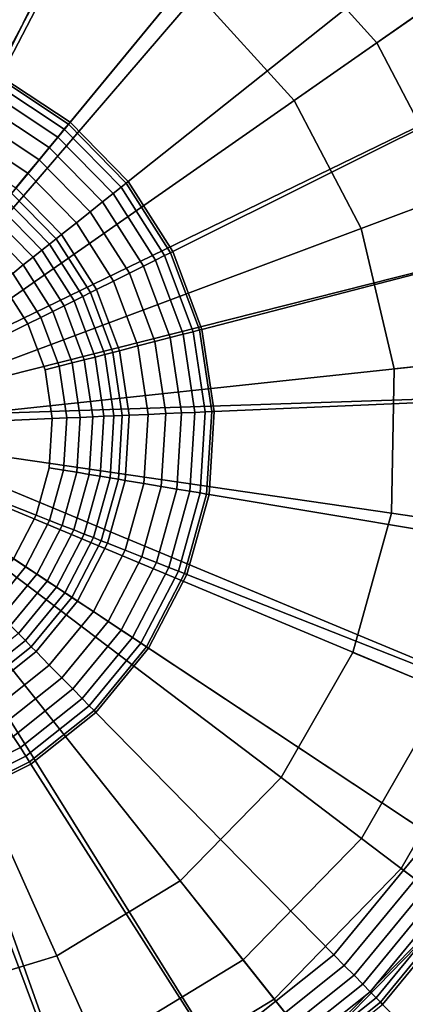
# Model space of a CAD drawing. Extents: x -43.1 to 43.1, y -41.3 to 41.3.
# Tile 570 of 656: x 5.3 to 5.7, y 17.1 to 18.1. Entities that reach past the tile are written whole.
import ezdxf

# ---------------------------------------------------------------- set-up
doc = ezdxf.new("R2010")
doc.units = 0
for name, color, linetype in [('LAMP', 7, 'CONTINUOUS'), ('LAMP_SUPPORT', 18, 'CONTINUOUS'), ('METAL_BASE', 254, 'CONTINUOUS')]:
    doc.layers.add(name, color=color, linetype=linetype)

msp = doc.modelspace()

# ---------------------------------------------------------------- linework, layer by layer
at = {"layer": 'LAMP'}
for points in [[(5.2603, 18.4014, 49.367), (5.0711, 18.417, 49.367), (5.1041, 17.6602, 49.367), (5.4397, 18.3393, 49.367)], [(5.598, 18.2345, 49.367), (5.4397, 18.3393, 49.367), (5.1041, 17.6602, 49.367), (5.7253, 18.0936, 49.367)], [(5.6413, 18.2848, 52.4176), (5.7798, 18.1316, 52.4176), (5.6826, 18.0638, 52.4759), (5.5641, 18.195, 52.4759)], [(5.3701, 18.1983, 52.4972), (5.4955, 18.1153, 52.4972), (5.1041, 17.6602, 52.4972), (5.2279, 18.2475, 52.4972)], [(5.5641, 18.195, 52.4759), (5.6826, 18.0638, 52.4759), (5.5964, 18.0036, 52.4972), (5.4955, 18.1153, 52.4972)], [(5.7798, 18.1316, 52.4176), (5.8758, 17.9488, 52.4176), (5.7648, 17.9072, 52.4759), (5.6826, 18.0638, 52.4759)], [(5.5964, 18.0036, 52.4972), (5.6663, 17.8704, 52.4972), (5.1041, 17.6602, 52.4972), (5.4955, 18.1153, 52.4972)], [(5.8136, 17.9255, 49.367), (5.7253, 18.0936, 49.367), (5.1041, 17.6602, 49.367), (5.8573, 17.7407, 49.367)], [(5.6826, 18.0638, 52.4759), (5.7648, 17.9072, 52.4759), (5.6663, 17.8704, 52.4972), (5.5964, 18.0036, 52.4972)], [(5.7648, 17.9072, 52.4759), (5.8054, 17.7352, 52.4759), (5.7009, 17.724, 52.4972), (5.6663, 17.8704, 52.4972)], [(5.7009, 17.724, 52.4972), (5.698, 17.5736, 52.4972), (5.1041, 17.6602, 52.4972), (5.6663, 17.8704, 52.4972)], [(5.8536, 17.5509, 49.367), (5.8573, 17.7407, 49.367), (5.1041, 17.6602, 49.367), (5.8029, 17.368, 49.367)], [(5.8054, 17.7352, 52.4759), (5.802, 17.5584, 52.4759), (5.698, 17.5736, 52.4972), (5.7009, 17.724, 52.4972)], [(5.2053, 17.0686, 52.4972), (5.055, 17.0621, 52.4972), (5.1041, 17.6602, 52.4972), (5.3492, 17.1124, 52.4972)], [(5.4134, 16.9688, 49.367), (5.5756, 17.0675, 49.367), (5.1041, 17.6602, 49.367), (5.2317, 16.9137, 49.367)], [(5.4778, 17.1905, 52.4972), (5.3492, 17.1124, 52.4972), (5.1041, 17.6602, 52.4972), (5.5828, 17.2982, 52.4972)], [(5.7082, 17.2034, 49.367), (5.8029, 17.368, 49.367), (5.1041, 17.6602, 49.367), (5.5756, 17.0675, 49.367)], [(5.6578, 17.4286, 52.4972), (5.5828, 17.2982, 52.4972), (5.1041, 17.6602, 52.4972), (5.698, 17.5736, 52.4972)], [(5.802, 17.5584, 52.4759), (5.7548, 17.3881, 52.4759), (5.6578, 17.4286, 52.4972), (5.698, 17.5736, 52.4972)], [(5.7548, 17.3881, 52.4759), (5.6667, 17.2348, 52.4759), (5.5828, 17.2982, 52.4972), (5.6578, 17.4286, 52.4972)], [(5.8641, 17.3423, 52.4176), (5.7612, 17.1633, 52.4176), (5.6667, 17.2348, 52.4759), (5.7548, 17.3881, 52.4759)], [(5.8029, 17.368, 49.367), (5.7082, 17.2034, 49.367), (5.7629, 17.162, 49.8664), (5.8661, 17.3415, 49.8664)], [(5.6667, 17.2348, 52.4759), (5.5432, 17.1083, 52.4759), (5.4778, 17.1905, 52.4972), (5.5828, 17.2982, 52.4972)], [(5.7612, 17.1633, 52.4176), (5.617, 17.0155, 52.4176), (5.5432, 17.1083, 52.4759), (5.6667, 17.2348, 52.4759)], [(5.7082, 17.2034, 49.367), (5.5756, 17.0675, 49.367), (5.6183, 17.0138, 49.8664), (5.7629, 17.162, 49.8664)], [(5.5432, 17.1083, 52.4759), (5.3921, 17.0164, 52.4759), (5.3492, 17.1124, 52.4972), (5.4778, 17.1905, 52.4972)], [(5.8574, 17.0906, 52.3306), (5.692, 16.9211, 52.3306), (5.617, 17.0155, 52.4176), (5.7612, 17.1633, 52.4176)], [(5.7629, 17.162, 49.8664), (5.6183, 17.0138, 49.8664), (5.7708, 16.8222, 49.8588), (5.9582, 17.0143, 49.8588)], [(5.3921, 17.0164, 52.4759), (5.223, 16.965, 52.4759), (5.2053, 17.0686, 52.4972), (5.3492, 17.1124, 52.4972)], [(5.617, 17.0155, 52.4176), (5.4405, 16.9082, 52.4176), (5.3921, 17.0164, 52.4759), (5.5432, 17.1083, 52.4759)], [(5.9461, 17.0234, 52.2234), (5.7613, 16.834, 52.2234), (5.692, 16.9211, 52.3306), (5.8574, 17.0906, 52.3306)], [(5.5756, 17.0675, 49.367), (5.4134, 16.9688, 49.367), (5.4414, 16.9063, 49.8664), (5.6183, 17.0138, 49.8664)]]:
    msp.add_3dface(points, dxfattribs=at)
at = {"layer": 'LAMP_SUPPORT'}
for points in [[(5.101, 17.6854, 48.7749), (5.1579, 18.6158, 48.7749), (5.355, 18.5829, 48.7749), (5.541, 18.5096, 48.7749)], [(5.1147, 17.68, 48.7749), (5.101, 17.6854, 48.7749), (5.541, 18.5096, 48.7749), (5.7077, 18.3993, 48.7749)], [(5.1147, 17.68, 48.7749), (5.7077, 18.3993, 48.7749), (5.8477, 18.2567, 48.7749), (5.9551, 18.0881, 48.7749)], [(5.4542, 18.3429, 44.9914), (5.3048, 18.4018, 44.9914), (5.2102, 18.0605, 44.9914), (5.2907, 18.0288, 44.9914)], [(5.5881, 18.2543, 44.9914), (5.4542, 18.3429, 44.9914), (5.2907, 18.0288, 44.9914), (5.3629, 17.981, 44.9914)], [(5.7007, 18.1398, 44.9914), (5.5881, 18.2543, 44.9914), (5.3629, 17.981, 44.9914), (5.4236, 17.9193, 44.9914)], [(5.8009, 18.0112, 44.9931), (5.7129, 18.1494, 44.9931), (5.7007, 18.1398, 44.9914), (5.787, 18.0043, 44.9914)], [(5.787, 18.0043, 44.9914), (5.7007, 18.1398, 44.9914), (5.4236, 17.9193, 44.9914), (5.4701, 17.8463, 44.9914)], [(5.1209, 17.6722, 48.7749), (5.1147, 17.68, 48.7749), (5.9551, 18.0881, 48.7749), (6.0251, 17.9009, 48.7749)], [(5.3612, 17.979, 44.9718), (5.2895, 18.0265, 44.9718), (5.2863, 18.0203, 44.9195), (5.3568, 17.9737, 44.9195)], [(5.3629, 17.981, 44.9914), (5.2907, 18.0288, 44.9914), (5.2895, 18.0265, 44.9718), (5.3612, 17.979, 44.9718)], [(5.3568, 17.9737, 44.9195), (5.2863, 18.0203, 44.9195), (5.2813, 18.0108, 44.8443), (5.35, 17.9654, 44.8443)], [(5.35, 17.9654, 44.8443), (5.2813, 18.0108, 44.8443), (5.2749, 17.9985, 44.756), (5.3411, 17.9547, 44.756)], [(5.8432, 17.8539, 44.9914), (5.787, 18.0043, 44.9914), (5.4701, 17.8463, 44.9914), (5.5004, 17.7652, 44.9914)], [(5.3411, 17.9547, 44.756), (5.2749, 17.9985, 44.756), (5.2673, 17.9839, 44.6643), (5.3307, 17.942, 44.6643)], [(5.3307, 17.942, 44.6643), (5.2673, 17.9839, 44.6643), (5.2588, 17.9676, 44.5791), (5.319, 17.9278, 44.5791)], [(5.4161, 17.9133, 44.9195), (5.3568, 17.9737, 44.9195), (5.35, 17.9654, 44.8443), (5.4077, 17.9067, 44.8443)], [(5.4215, 17.9177, 44.9718), (5.3612, 17.979, 44.9718), (5.3568, 17.9737, 44.9195), (5.4161, 17.9133, 44.9195)], [(5.4236, 17.9193, 44.9914), (5.3629, 17.981, 44.9914), (5.3612, 17.979, 44.9718), (5.4215, 17.9177, 44.9718)], [(5.319, 17.9278, 44.5791), (5.2588, 17.9676, 44.5791), (5.2497, 17.9501, 44.5101), (5.3064, 17.9125, 44.5101)], [(5.4077, 17.9067, 44.8443), (5.35, 17.9654, 44.8443), (5.3411, 17.9547, 44.756), (5.3968, 17.898, 44.756)], [(5.3968, 17.898, 44.756), (5.3411, 17.9547, 44.756), (5.3307, 17.942, 44.6643), (5.3839, 17.8878, 44.6643)], [(5.3839, 17.8878, 44.6643), (5.3307, 17.942, 44.6643), (5.319, 17.9278, 44.5791), (5.3695, 17.8763, 44.5791)], [(5.3695, 17.8763, 44.5791), (5.319, 17.9278, 44.5791), (5.3064, 17.9125, 44.5101), (5.3541, 17.864, 44.5101)], [(5.3541, 17.864, 44.5101), (5.3064, 17.9125, 44.5101), (5.3019, 17.907, 44.4929), (5.3485, 17.8596, 44.4929)], [(5.4615, 17.842, 44.9195), (5.4161, 17.9133, 44.9195), (5.4077, 17.9067, 44.8443), (5.4519, 17.8372, 44.8443)], [(5.4677, 17.8451, 44.9718), (5.4215, 17.9177, 44.9718), (5.4161, 17.9133, 44.9195), (5.4615, 17.842, 44.9195)], [(5.4701, 17.8463, 44.9914), (5.4236, 17.9193, 44.9914), (5.4215, 17.9177, 44.9718), (5.4677, 17.8451, 44.9718)], [(5.3485, 17.8596, 44.4929), (5.3019, 17.907, 44.4929), (5.2963, 17.9002, 44.477), (5.3416, 17.8541, 44.477)], [(5.4519, 17.8372, 44.8443), (5.4077, 17.9067, 44.8443), (5.3968, 17.898, 44.756), (5.4395, 17.831, 44.756)], [(5.1209, 17.6722, 48.7749), (6.0251, 17.9009, 48.7749), (6.0547, 17.7032, 48.7749)], [(5.3335, 17.8477, 44.4631), (5.2897, 17.8922, 44.4631), (5.2822, 17.8832, 44.4514), (5.3243, 17.8404, 44.4514)], [(5.3416, 17.8541, 44.477), (5.2963, 17.9002, 44.477), (5.2897, 17.8922, 44.4631), (5.3335, 17.8477, 44.4631)], [(5.4395, 17.831, 44.756), (5.3968, 17.898, 44.756), (5.3839, 17.8878, 44.6643), (5.4248, 17.8237, 44.6643)], [(5.3243, 17.8404, 44.4514), (5.2822, 17.8832, 44.4514), (5.274, 17.8732, 44.4425), (5.3141, 17.8323, 44.4425)], [(5.4248, 17.8237, 44.6643), (5.3839, 17.8878, 44.6643), (5.3695, 17.8763, 44.5791), (5.4083, 17.8155, 44.5791)], [(5.3141, 17.8323, 44.4425), (5.274, 17.8732, 44.4425), (5.265, 17.8623, 44.4368), (5.3031, 17.8235, 44.4368)], [(5.4083, 17.8155, 44.5791), (5.3695, 17.8763, 44.5791), (5.3541, 17.864, 44.5101), (5.3906, 17.8067, 44.5101)], [(5.3906, 17.8067, 44.5101), (5.3541, 17.864, 44.5101), (5.3485, 17.8596, 44.4929), (5.3842, 17.8035, 44.4929)], [(5.3189, 17.7709, 44.4348), (5.2914, 17.8142, 44.4348), (5.2554, 17.8507, 44.4348), (5.0995, 17.6615, 44.4348)], [(5.3763, 17.7996, 44.477), (5.3416, 17.8541, 44.477), (5.3335, 17.8477, 44.4631), (5.3671, 17.7949, 44.4631)], [(5.3842, 17.8035, 44.4929), (5.3485, 17.8596, 44.4929), (5.3416, 17.8541, 44.477), (5.3763, 17.7996, 44.477)], [(5.867, 17.695, 44.9914), (5.8432, 17.8539, 44.9914), (5.5004, 17.7652, 44.9914), (5.5132, 17.6796, 44.9914)], [(5.3566, 17.7897, 44.4514), (5.3243, 17.8404, 44.4514), (5.3141, 17.8323, 44.4425), (5.345, 17.7839, 44.4425)], [(5.3671, 17.7949, 44.4631), (5.3335, 17.8477, 44.4631), (5.3243, 17.8404, 44.4514), (5.3566, 17.7897, 44.4514)], [(5.4911, 17.7628, 44.9195), (5.4615, 17.842, 44.9195), (5.4519, 17.8372, 44.8443), (5.4807, 17.7601, 44.8443)], [(5.4979, 17.7646, 44.9718), (5.4677, 17.8451, 44.9718), (5.4615, 17.842, 44.9195), (5.4911, 17.7628, 44.9195)], [(5.5004, 17.7652, 44.9914), (5.4701, 17.8463, 44.9914), (5.4677, 17.8451, 44.9718), (5.4979, 17.7646, 44.9718)], [(5.345, 17.7839, 44.4425), (5.3141, 17.8323, 44.4425), (5.3031, 17.8235, 44.4368), (5.3324, 17.7776, 44.4368)], [(5.4673, 17.7566, 44.756), (5.4395, 17.831, 44.756), (5.4248, 17.8237, 44.6643), (5.4514, 17.7525, 44.6643)], [(5.4807, 17.7601, 44.8443), (5.4519, 17.8372, 44.8443), (5.4395, 17.831, 44.756), (5.4673, 17.7566, 44.756)], [(5.3324, 17.7776, 44.4368), (5.3031, 17.8235, 44.4368), (5.2914, 17.8142, 44.4348), (5.3189, 17.7709, 44.4348)], [(5.4514, 17.7525, 44.6643), (5.4248, 17.8237, 44.6643), (5.4083, 17.8155, 44.5791), (5.4336, 17.7479, 44.5791)], [(5.4336, 17.7479, 44.5791), (5.4083, 17.8155, 44.5791), (5.3906, 17.8067, 44.5101), (5.4144, 17.743, 44.5101)], [(5.399, 17.739, 44.477), (5.3763, 17.7996, 44.477), (5.3671, 17.7949, 44.4631), (5.389, 17.7364, 44.4631)], [(5.4075, 17.7412, 44.4929), (5.3842, 17.8035, 44.4929), (5.3763, 17.7996, 44.477), (5.399, 17.739, 44.477)], [(5.4144, 17.743, 44.5101), (5.3906, 17.8067, 44.5101), (5.3842, 17.8035, 44.4929), (5.4075, 17.7412, 44.4929)], [(5.3776, 17.7335, 44.4514), (5.3566, 17.7897, 44.4514), (5.345, 17.7839, 44.4425), (5.365, 17.7302, 44.4425)], [(5.389, 17.7364, 44.4631), (5.3671, 17.7949, 44.4631), (5.3566, 17.7897, 44.4514), (5.3776, 17.7335, 44.4514)], [(5.365, 17.7302, 44.4425), (5.345, 17.7839, 44.4425), (5.3324, 17.7776, 44.4368), (5.3514, 17.7267, 44.4368)], [(5.3444, 17.6722, 44.4348), (5.3369, 17.7229, 44.4348), (5.3189, 17.7709, 44.4348), (5.0995, 17.6615, 44.4348)], [(5.3514, 17.7267, 44.4368), (5.3324, 17.7776, 44.4368), (5.3189, 17.7709, 44.4348), (5.3369, 17.7229, 44.4348)], [(5.4929, 17.6787, 44.8443), (5.4807, 17.7601, 44.8443), (5.4673, 17.7566, 44.756), (5.479, 17.6781, 44.756)], [(5.5036, 17.6792, 44.9195), (5.4911, 17.7628, 44.9195), (5.4807, 17.7601, 44.8443), (5.4929, 17.6787, 44.8443)], [(5.5106, 17.6795, 44.9718), (5.4979, 17.7646, 44.9718), (5.4911, 17.7628, 44.9195), (5.5036, 17.6792, 44.9195)], [(5.5132, 17.6796, 44.9914), (5.5004, 17.7652, 44.9914), (5.4979, 17.7646, 44.9718), (5.5106, 17.6795, 44.9718)], [(5.4442, 17.6766, 44.5791), (5.4336, 17.7479, 44.5791), (5.4144, 17.743, 44.5101), (5.4245, 17.6757, 44.5101)], [(5.4626, 17.6774, 44.6643), (5.4514, 17.7525, 44.6643), (5.4336, 17.7479, 44.5791), (5.4442, 17.6766, 44.5791)], [(5.479, 17.6781, 44.756), (5.4673, 17.7566, 44.756), (5.4514, 17.7525, 44.6643), (5.4626, 17.6774, 44.6643)], [(5.4086, 17.675, 44.477), (5.399, 17.739, 44.477), (5.389, 17.7364, 44.4631), (5.3982, 17.6746, 44.4631)], [(5.4174, 17.6754, 44.4929), (5.4075, 17.7412, 44.4929), (5.399, 17.739, 44.477), (5.4086, 17.675, 44.477)], [(5.4245, 17.6757, 44.5101), (5.4144, 17.743, 44.5101), (5.4075, 17.7412, 44.4929), (5.4174, 17.6754, 44.4929)], [(5.3594, 17.6729, 44.4368), (5.3514, 17.7267, 44.4368), (5.3369, 17.7229, 44.4348), (5.3444, 17.6722, 44.4348)], [(5.3735, 17.6735, 44.4425), (5.365, 17.7302, 44.4425), (5.3514, 17.7267, 44.4368), (5.3594, 17.6729, 44.4368)], [(5.3865, 17.6741, 44.4514), (5.3776, 17.7335, 44.4514), (5.365, 17.7302, 44.4425), (5.3735, 17.6735, 44.4425)], [(5.3982, 17.6746, 44.4631), (5.389, 17.7364, 44.4631), (5.3776, 17.7335, 44.4514), (5.3865, 17.6741, 44.4514)], [(5.1209, 17.6722, 48.7749), (6.0547, 17.7032, 48.7749), (6.0425, 17.5037, 48.7749), (5.9891, 17.3111, 48.7749)], [(5.8572, 17.5347, 44.9914), (5.867, 17.695, 44.9914), (5.5132, 17.6796, 44.9914), (5.5079, 17.5932, 44.9914)], [(5.4133, 17.609, 44.4929), (5.4174, 17.6754, 44.4929), (5.4086, 17.675, 44.477), (5.4046, 17.6105, 44.477)], [(5.4203, 17.6078, 44.5101), (5.4245, 17.6757, 44.5101), (5.4174, 17.6754, 44.4929), (5.4133, 17.609, 44.4929)], [(5.4398, 17.6046, 44.5791), (5.4442, 17.6766, 44.5791), (5.4245, 17.6757, 44.5101), (5.4203, 17.6078, 44.5101)], [(5.458, 17.6015, 44.6643), (5.4626, 17.6774, 44.6643), (5.4442, 17.6766, 44.5791), (5.4398, 17.6046, 44.5791)], [(5.4742, 17.5988, 44.756), (5.479, 17.6781, 44.756), (5.4626, 17.6774, 44.6643), (5.458, 17.6015, 44.6643)], [(5.4879, 17.5965, 44.8443), (5.4929, 17.6787, 44.8443), (5.479, 17.6781, 44.756), (5.4742, 17.5988, 44.756)], [(5.4984, 17.5948, 44.9195), (5.5036, 17.6792, 44.9195), (5.4929, 17.6787, 44.8443), (5.4879, 17.5965, 44.8443)], [(5.5053, 17.5936, 44.9718), (5.5106, 17.6795, 44.9718), (5.5036, 17.6792, 44.9195), (5.4984, 17.5948, 44.9195)], [(5.5079, 17.5932, 44.9914), (5.5132, 17.6796, 44.9914), (5.5106, 17.6795, 44.9718), (5.5053, 17.5936, 44.9718)], [(5.3276, 17.5717, 44.4348), (5.3413, 17.6211, 44.4348), (5.3444, 17.6722, 44.4348), (5.0995, 17.6615, 44.4348)], [(5.1194, 17.6484, 48.7749), (5.1209, 17.6722, 48.7749), (5.9891, 17.3111, 48.7749), (5.8968, 17.1338, 48.7749)], [(5.3561, 17.6186, 44.4368), (5.3594, 17.6729, 44.4368), (5.3444, 17.6722, 44.4348), (5.3413, 17.6211, 44.4348)], [(5.37, 17.6163, 44.4425), (5.3735, 17.6735, 44.4425), (5.3594, 17.6729, 44.4368), (5.3561, 17.6186, 44.4368)], [(5.3828, 17.6141, 44.4514), (5.3865, 17.6741, 44.4514), (5.3735, 17.6735, 44.4425), (5.37, 17.6163, 44.4425)], [(5.3944, 17.6122, 44.4631), (5.3982, 17.6746, 44.4631), (5.3865, 17.6741, 44.4514), (5.3828, 17.6141, 44.4514)], [(5.4046, 17.6105, 44.477), (5.4086, 17.675, 44.477), (5.3982, 17.6746, 44.4631), (5.3944, 17.6122, 44.4631)], [(5.2713, 17.4867, 44.4348), (5.3039, 17.5262, 44.4348), (5.3276, 17.5717, 44.4348), (5.0995, 17.6615, 44.4348)], [(5.1194, 17.6484, 48.7749), (5.4343, 16.766, 48.7749), (5.2408, 16.7159, 48.7749), (5.0411, 16.7072, 48.7749)], [(5.1194, 17.6484, 48.7749), (5.6132, 16.8552, 48.7749), (5.4343, 16.766, 48.7749)], [(5.1194, 17.6484, 48.7749), (5.8968, 17.1338, 48.7749), (5.7696, 16.9796, 48.7749), (5.6132, 16.8552, 48.7749)], [(5.3416, 17.5662, 44.4368), (5.3561, 17.6186, 44.4368), (5.3413, 17.6211, 44.4348), (5.3276, 17.5717, 44.4348)], [(5.3547, 17.561, 44.4425), (5.37, 17.6163, 44.4425), (5.3561, 17.6186, 44.4368), (5.3416, 17.5662, 44.4368)], [(5.3668, 17.5563, 44.4514), (5.3828, 17.6141, 44.4514), (5.37, 17.6163, 44.4425), (5.3547, 17.561, 44.4425)], [(5.3777, 17.552, 44.4631), (5.3944, 17.6122, 44.4631), (5.3828, 17.6141, 44.4514), (5.3668, 17.5563, 44.4514)], [(5.3873, 17.5482, 44.477), (5.4046, 17.6105, 44.477), (5.3944, 17.6122, 44.4631), (5.3777, 17.552, 44.4631)], [(5.3955, 17.5449, 44.4929), (5.4133, 17.609, 44.4929), (5.4046, 17.6105, 44.477), (5.3873, 17.5482, 44.477)], [(5.4021, 17.5423, 44.5101), (5.4203, 17.6078, 44.5101), (5.4133, 17.609, 44.4929), (5.3955, 17.5449, 44.4929)], [(5.4205, 17.5351, 44.5791), (5.4398, 17.6046, 44.5791), (5.4203, 17.6078, 44.5101), (5.4021, 17.5423, 44.5101)], [(5.4377, 17.5283, 44.6643), (5.458, 17.6015, 44.6643), (5.4398, 17.6046, 44.5791), (5.4205, 17.5351, 44.5791)], [(5.453, 17.5223, 44.756), (5.4742, 17.5988, 44.756), (5.458, 17.6015, 44.6643), (5.4377, 17.5283, 44.6643)], [(5.4659, 17.5172, 44.8443), (5.4879, 17.5965, 44.8443), (5.4742, 17.5988, 44.756), (5.453, 17.5223, 44.756)], [(5.4758, 17.5133, 44.9195), (5.4984, 17.5948, 44.9195), (5.4879, 17.5965, 44.8443), (5.4659, 17.5172, 44.8443)], [(5.4823, 17.5107, 44.9718), (5.5053, 17.5936, 44.9718), (5.4984, 17.5948, 44.9195), (5.4758, 17.5133, 44.9195)], [(5.4848, 17.5098, 44.9914), (5.5079, 17.5932, 44.9914), (5.5053, 17.5936, 44.9718), (5.4823, 17.5107, 44.9718)], [(5.8143, 17.38, 44.9914), (5.8572, 17.5347, 44.9914), (5.5079, 17.5932, 44.9914), (5.4848, 17.5098, 44.9914)], [(5.3165, 17.5179, 44.4368), (5.3416, 17.5662, 44.4368), (5.3276, 17.5717, 44.4348), (5.3039, 17.5262, 44.4348)], [(5.3282, 17.5102, 44.4425), (5.3547, 17.561, 44.4425), (5.3416, 17.5662, 44.4368), (5.3165, 17.5179, 44.4368)], [(5.339, 17.503, 44.4514), (5.3668, 17.5563, 44.4514), (5.3547, 17.561, 44.4425), (5.3282, 17.5102, 44.4425)], [(5.3488, 17.4965, 44.4631), (5.3777, 17.552, 44.4631), (5.3668, 17.5563, 44.4514), (5.339, 17.503, 44.4514)], [(5.3575, 17.4908, 44.477), (5.3873, 17.5482, 44.477), (5.3777, 17.552, 44.4631), (5.3488, 17.4965, 44.4631)], [(5.3648, 17.4859, 44.4929), (5.3955, 17.5449, 44.4929), (5.3873, 17.5482, 44.477), (5.3575, 17.4908, 44.477)], [(5.3707, 17.482, 44.5101), (5.4021, 17.5423, 44.5101), (5.3955, 17.5449, 44.4929), (5.3648, 17.4859, 44.4929)], [(5.3872, 17.4711, 44.5791), (5.4205, 17.5351, 44.5791), (5.4021, 17.5423, 44.5101), (5.3707, 17.482, 44.5101)], [(5.4026, 17.4609, 44.6643), (5.4377, 17.5283, 44.6643), (5.4205, 17.5351, 44.5791), (5.3872, 17.4711, 44.5791)], [(5.2819, 17.4759, 44.4368), (5.3165, 17.5179, 44.4368), (5.3039, 17.5262, 44.4348), (5.2713, 17.4867, 44.4348)], [(5.4163, 17.4519, 44.756), (5.453, 17.5223, 44.756), (5.4377, 17.5283, 44.6643), (5.4026, 17.4609, 44.6643)], [(5.4279, 17.4442, 44.8443), (5.4659, 17.5172, 44.8443), (5.453, 17.5223, 44.756), (5.4163, 17.4519, 44.756)], [(5.2917, 17.4659, 44.4425), (5.3282, 17.5102, 44.4425), (5.3165, 17.5179, 44.4368), (5.2819, 17.4759, 44.4368)], [(5.4368, 17.4383, 44.9195), (5.4758, 17.5133, 44.9195), (5.4659, 17.5172, 44.8443), (5.4279, 17.4442, 44.8443)], [(5.4426, 17.4344, 44.9718), (5.4823, 17.5107, 44.9718), (5.4758, 17.5133, 44.9195), (5.4368, 17.4383, 44.9195)], [(5.3008, 17.4567, 44.4514), (5.339, 17.503, 44.4514), (5.3282, 17.5102, 44.4425), (5.2917, 17.4659, 44.4425)], [(5.3091, 17.4483, 44.4631), (5.3488, 17.4965, 44.4631), (5.339, 17.503, 44.4514), (5.3008, 17.4567, 44.4514)], [(5.4448, 17.433, 44.9914), (5.4848, 17.5098, 44.9914), (5.4823, 17.5107, 44.9718), (5.4426, 17.4344, 44.9718)], [(5.7401, 17.2375, 44.9914), (5.8143, 17.38, 44.9914), (5.4848, 17.5098, 44.9914), (5.4448, 17.433, 44.9914)], [(5.3163, 17.4409, 44.477), (5.3575, 17.4908, 44.477), (5.3488, 17.4965, 44.4631), (5.3091, 17.4483, 44.4631)], [(5.3225, 17.4346, 44.4929), (5.3648, 17.4859, 44.4929), (5.3575, 17.4908, 44.477), (5.3163, 17.4409, 44.477)], [(5.3275, 17.4295, 44.5101), (5.3707, 17.482, 44.5101), (5.3648, 17.4859, 44.4929), (5.3225, 17.4346, 44.4929)], [(5.3413, 17.4154, 44.5791), (5.3872, 17.4711, 44.5791), (5.3707, 17.482, 44.5101), (5.3275, 17.4295, 44.5101)], [(5.3542, 17.4023, 44.6643), (5.4026, 17.4609, 44.6643), (5.3872, 17.4711, 44.5791), (5.3413, 17.4154, 44.5791)], [(5.3658, 17.3906, 44.756), (5.4163, 17.4519, 44.756), (5.4026, 17.4609, 44.6643), (5.3542, 17.4023, 44.6643)], [(5.3755, 17.3807, 44.8443), (5.4279, 17.4442, 44.8443), (5.4163, 17.4519, 44.756), (5.3658, 17.3906, 44.756)], [(5.2657, 17.4006, 44.477), (5.3163, 17.4409, 44.477), (5.3091, 17.4483, 44.4631), (5.2601, 17.4094, 44.4631)], [(5.2704, 17.3932, 44.4929), (5.3225, 17.4346, 44.4929), (5.3163, 17.4409, 44.477), (5.2657, 17.4006, 44.477)], [(5.383, 17.373, 44.9195), (5.4368, 17.4383, 44.9195), (5.4279, 17.4442, 44.8443), (5.3755, 17.3807, 44.8443)], [(5.2743, 17.3872, 44.5101), (5.3275, 17.4295, 44.5101), (5.3225, 17.4346, 44.4929), (5.2704, 17.3932, 44.4929)], [(5.2849, 17.3705, 44.5791), (5.3413, 17.4154, 44.5791), (5.3275, 17.4295, 44.5101), (5.2743, 17.3872, 44.5101)], [(5.3879, 17.3681, 44.9718), (5.4426, 17.4344, 44.9718), (5.4368, 17.4383, 44.9195), (5.383, 17.373, 44.9195)], [(5.3897, 17.3662, 44.9914), (5.4448, 17.433, 44.9914), (5.4426, 17.4344, 44.9718), (5.3879, 17.3681, 44.9718)], [(5.638, 17.1136, 44.9914), (5.7401, 17.2375, 44.9914), (5.4448, 17.433, 44.9914), (5.3897, 17.3662, 44.9914)], [(5.2948, 17.355, 44.6643), (5.3542, 17.4023, 44.6643), (5.3413, 17.4154, 44.5791), (5.2849, 17.3705, 44.5791)], [(5.3036, 17.3411, 44.756), (5.3658, 17.3906, 44.756), (5.3542, 17.4023, 44.6643), (5.2948, 17.355, 44.6643)], [(5.3111, 17.3294, 44.8443), (5.3755, 17.3807, 44.8443), (5.3658, 17.3906, 44.756), (5.3036, 17.3411, 44.756)], [(5.3168, 17.3204, 44.9195), (5.383, 17.373, 44.9195), (5.3755, 17.3807, 44.8443), (5.3111, 17.3294, 44.8443)], [(5.3206, 17.3145, 44.9718), (5.3879, 17.3681, 44.9718), (5.383, 17.373, 44.9195), (5.3168, 17.3204, 44.9195)], [(5.322, 17.3123, 44.9914), (5.3897, 17.3662, 44.9914), (5.3879, 17.3681, 44.9718), (5.3206, 17.3145, 44.9718)], [(5.5123, 17.0136, 44.9914), (5.638, 17.1136, 44.9914), (5.3897, 17.3662, 44.9914), (5.322, 17.3123, 44.9914)], [(5.2374, 17.2927, 44.8443), (5.3111, 17.3294, 44.8443), (5.3036, 17.3411, 44.756), (5.2325, 17.3057, 44.756)], [(5.2412, 17.2827, 44.9195), (5.3168, 17.3204, 44.9195), (5.3111, 17.3294, 44.8443), (5.2374, 17.2927, 44.8443)], [(5.2436, 17.2761, 44.9718), (5.3206, 17.3145, 44.9718), (5.3168, 17.3204, 44.9195), (5.2412, 17.2827, 44.9195)], [(5.2445, 17.2737, 44.9914), (5.322, 17.3123, 44.9914), (5.3206, 17.3145, 44.9718), (5.2436, 17.2761, 44.9718)], [(5.3685, 16.942, 44.9914), (5.5123, 17.0136, 44.9914), (5.322, 17.3123, 44.9914), (5.2445, 17.2737, 44.9914)], [(5.213, 16.9018, 44.9914), (5.3685, 16.942, 44.9914), (5.2445, 17.2737, 44.9914), (5.1607, 17.252, 44.9914)], [(5.6488, 17.1025, 44.9931), (5.7531, 17.2289, 44.9931), (5.7401, 17.2375, 44.9914), (5.638, 17.1136, 44.9914)], [(5.659, 17.0922, 44.9979), (5.7651, 17.221, 44.9979), (5.7531, 17.2289, 44.9931), (5.6488, 17.1025, 44.9931)], [(5.6681, 17.083, 45.0055), (5.7759, 17.2138, 45.0055), (5.7651, 17.221, 44.9979), (5.659, 17.0922, 44.9979)], [(5.6758, 17.075, 45.0155), (5.7852, 17.2077, 45.0155), (5.7759, 17.2138, 45.0055), (5.6681, 17.083, 45.0055)], [(5.6821, 17.0687, 45.0276), (5.7926, 17.2028, 45.0276), (5.7852, 17.2077, 45.0155), (5.6758, 17.075, 45.0155)], [(5.6864, 17.0643, 45.0415), (5.7978, 17.1993, 45.0415), (5.7926, 17.2028, 45.0276), (5.6821, 17.0687, 45.0276)], [(5.6887, 17.0619, 45.0568), (5.8005, 17.1975, 45.0568), (5.7978, 17.1993, 45.0415), (5.6864, 17.0643, 45.0415)], [(5.763, 16.9863, 46.0789), (5.8889, 17.139, 46.0789), (5.8005, 17.1975, 45.0568), (5.6887, 17.0619, 45.0568)], [(5.5206, 17.0005, 44.9931), (5.6488, 17.1025, 44.9931), (5.638, 17.1136, 44.9914), (5.5123, 17.0136, 44.9914)], [(5.5284, 16.9883, 44.9979), (5.659, 17.0922, 44.9979), (5.6488, 17.1025, 44.9931), (5.5206, 17.0005, 44.9931)], [(5.5353, 16.9774, 45.0055), (5.6681, 17.083, 45.0055), (5.659, 17.0922, 44.9979), (5.5284, 16.9883, 44.9979)], [(5.5413, 16.968, 45.0155), (5.6758, 17.075, 45.0155), (5.6681, 17.083, 45.0055), (5.5353, 16.9774, 45.0055)], [(5.5461, 16.9606, 45.0276), (5.6821, 17.0687, 45.0276), (5.6758, 17.075, 45.0155), (5.5413, 16.968, 45.0155)], [(5.5494, 16.9553, 45.0415), (5.6864, 17.0643, 45.0415), (5.6821, 17.0687, 45.0276), (5.5461, 16.9606, 45.0276)], [(5.5512, 16.9525, 45.0568), (5.6887, 17.0619, 45.0568), (5.6864, 17.0643, 45.0415), (5.5494, 16.9553, 45.0415)]]:
    msp.add_3dface(points, dxfattribs=at)
at = {"layer": 'METAL_BASE'}
for points in [[(27.0036, 32.0474, 30.106), (27.0311, 32.0239, 30.241), (0.867, 1.3896, 30.241), (0.8395, 1.4131, 30.106)], [(27.0311, 32.0239, 29.9709), (27.0036, 32.0474, 30.106), (0.8395, 1.4131, 30.106), (0.867, 1.3896, 29.9709)], [(27.0311, 32.0239, 30.241), (27.1063, 31.9597, 30.3399), (0.9422, 1.3254, 30.3399), (0.867, 1.3896, 30.241)], [(27.1063, 31.9597, 29.872), (27.0311, 32.0239, 29.9709), (0.867, 1.3896, 29.9709), (0.9422, 1.3254, 29.872)], [(27.1063, 31.9597, 30.3399), (27.209, 31.8719, 30.3761), (1.0449, 1.2377, 30.3761), (0.9422, 1.3254, 30.3399)], [(27.209, 31.8719, 29.8358), (27.1063, 31.9597, 29.872), (0.9422, 1.3254, 29.872), (1.0449, 1.2377, 29.8358)], [(27.209, 31.8719, 30.3761), (27.3117, 31.7842, 30.3399), (1.1476, 1.15, 30.3399), (1.0449, 1.2377, 30.3761)], [(27.3117, 31.7842, 29.872), (27.209, 31.8719, 29.8358), (1.0449, 1.2377, 29.8358), (1.1476, 1.15, 29.872)], [(27.3117, 31.7842, 30.3399), (27.3869, 31.72, 30.241), (1.2228, 1.0858, 30.241), (1.1476, 1.15, 30.3399)], [(27.3869, 31.72, 29.9709), (27.3117, 31.7842, 29.872), (1.1476, 1.15, 29.872), (1.2228, 1.0858, 29.9709)], [(27.3869, 31.72, 30.241), (27.4144, 31.6965, 30.106), (1.2503, 1.0623, 30.106), (1.2228, 1.0858, 30.241)], [(27.4144, 31.6965, 30.106), (27.3869, 31.72, 29.9709), (1.2228, 1.0858, 29.9709), (1.2503, 1.0623, 30.106)], [(15.0599, 29.1945, 39.312), (15.0919, 29.1777, 39.447), (0.5811, 1.5197, 39.447), (0.5491, 1.5365, 39.312)], [(15.0919, 29.1777, 39.1769), (15.0599, 29.1945, 39.312), (0.5491, 1.5365, 39.312), (0.5811, 1.5197, 39.1769)], [(15.0919, 29.1777, 39.447), (15.1795, 29.1318, 39.5459), (0.6687, 1.4737, 39.5459), (0.5811, 1.5197, 39.447)], [(15.1795, 29.1318, 39.0781), (15.0919, 29.1777, 39.1769), (0.5811, 1.5197, 39.1769), (0.6687, 1.4737, 39.0781)], [(15.1795, 29.1318, 39.5459), (15.2991, 29.0691, 39.5821), (0.7883, 1.411, 39.5821), (0.6687, 1.4737, 39.5459)], [(15.2991, 29.0691, 39.0419), (15.1795, 29.1318, 39.0781), (0.6687, 1.4737, 39.0781), (0.7883, 1.411, 39.0419)], [(15.2991, 29.0691, 39.5821), (15.4187, 29.0063, 39.5459), (0.9079, 1.3482, 39.5459), (0.7883, 1.411, 39.5821)], [(15.4187, 29.0063, 39.0781), (15.2991, 29.0691, 39.0419), (0.7883, 1.411, 39.0419), (0.9079, 1.3482, 39.0781)], [(15.4187, 29.0063, 39.5459), (15.5062, 28.9604, 39.447), (0.9954, 1.3023, 39.447), (0.9079, 1.3482, 39.5459)], [(15.5062, 28.9604, 39.1769), (15.4187, 29.0063, 39.0781), (0.9079, 1.3482, 39.0781), (0.9954, 1.3023, 39.1769)], [(15.5062, 28.9604, 39.447), (15.5382, 28.9436, 39.312), (1.0275, 1.2855, 39.312), (0.9954, 1.3023, 39.447)], [(15.5382, 28.9436, 39.312), (15.5062, 28.9604, 39.1769), (0.9954, 1.3023, 39.1769), (1.0275, 1.2855, 39.312)], [(25.8107, 20.3207, 20.312), (25.8329, 20.2921, 20.447), (1.159, 1.1418, 20.447), (1.1368, 1.1704, 20.312)], [(25.8329, 20.2921, 20.1769), (25.8107, 20.3207, 20.312), (1.1368, 1.1704, 20.312), (1.159, 1.1418, 20.1769)], [(25.8329, 20.2921, 20.447), (25.8935, 20.214, 20.5459), (1.2196, 1.0637, 20.5459), (1.159, 1.1418, 20.447)], [(25.8935, 20.214, 20.0781), (25.8329, 20.2921, 20.1769), (1.159, 1.1418, 20.1769), (1.2196, 1.0637, 20.0781)], [(25.8935, 20.214, 20.5459), (25.9763, 20.1073, 20.5821), (1.3024, 0.9571, 20.5821), (1.2196, 1.0637, 20.5459)], [(25.9763, 20.1073, 20.0419), (25.8935, 20.214, 20.0781), (1.2196, 1.0637, 20.0781), (1.3024, 0.9571, 20.0419)], [(25.9763, 20.1073, 20.5821), (26.0591, 20.0006, 20.5459), (1.3852, 0.8504, 20.5459), (1.3024, 0.9571, 20.5821)], [(26.0591, 20.0006, 20.0781), (25.9763, 20.1073, 20.0419), (1.3024, 0.9571, 20.0419), (1.3852, 0.8504, 20.0781)], [(26.0591, 20.0006, 20.5459), (26.1197, 19.9225, 20.447), (1.4459, 0.7723, 20.447), (1.3852, 0.8504, 20.5459)], [(26.1197, 19.9225, 20.1769), (26.0591, 20.0006, 20.0781), (1.3852, 0.8504, 20.0781), (1.4459, 0.7723, 20.1769)], [(26.1197, 19.9225, 20.447), (26.1419, 19.8939, 20.312), (1.468, 0.7437, 20.312), (1.4459, 0.7723, 20.447)], [(26.1419, 19.8939, 20.312), (26.1197, 19.9225, 20.1769), (1.4459, 0.7723, 20.1769), (1.468, 0.7437, 20.312)]]:
    msp.add_3dface(points, dxfattribs=at)

doc.saveas('drawing.dxf')
